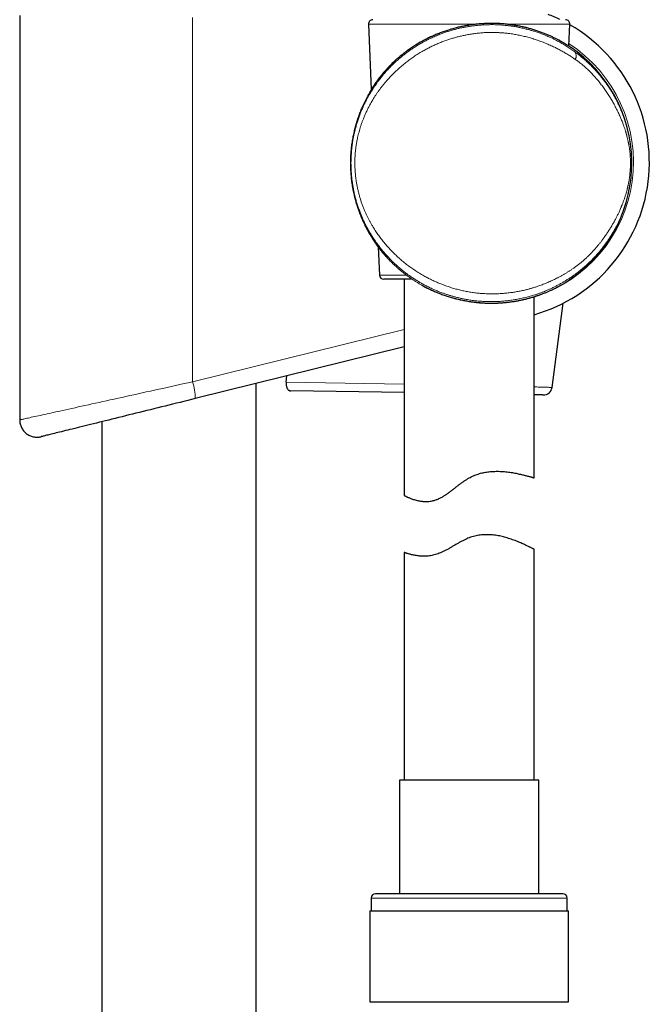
# Model space of a CAD drawing. Header units: millimetres. Extents: x 8 to 976, y 12 to 967.
# Tile 335 of 351: x 620 to 693, y 527 to 641. Entities that reach past the tile are written whole.
import ezdxf

# ---------------------------------------------------------------- set-up
doc = ezdxf.new("R2010")
doc.units = ezdxf.units.MM

msp = doc.modelspace()

# ---------------------------------------------------------------- linework, layer by layer
at = {"color": 7, "linetype": 'Continuous', "lineweight": 30}
for p, q in [((619.96, 641.2), (619.96, 594.48)), ((660.22, 640.21), (660.55, 632.66)), ((683.37, 637.68), (683.48, 640.21)), ((664.73, 637.17), (664.72, 637.16)), ((660.66, 632.83), (660.65, 632.82)), ((658.14, 624.17), (658.14, 624.15)), ((658.14, 624.15), (658.14, 624.15)), ((661.34, 614.49), (661.48, 611.21)), ((665.27, 610.73), (661.98, 610.73)), ((664.35, 610.73), (664.35, 585.75)), ((679.35, 587.78), (679.35, 608.72)), ((681.41, 598.23), (682.68, 607.96)), ((664.35, 602.92), (640.22, 596.94)), ((647.25, 335.99), (647.25, 598.68)), ((650.72, 598.85), (650.81, 599.57)), ((664.35, 597.63), (651.26, 597.84)), ((619.96, 594.48), (619.96, 594.48)), ((629.45, 594.28), (629.45, 335.99)), ((679.35, 552.86), (679.35, 579.53)), ((664.35, 579.17), (664.35, 552.86)), ((663.8, 552.86), (663.8, 539.73)), ((679.9, 552.86), (663.8, 552.86)), ((679.9, 539.73), (679.9, 552.86)), ((682.65, 539.73), (661.05, 539.73)), ((660.55, 539.23), (660.55, 537.73)), ((683.15, 537.73), (683.15, 539.23)), ((660.38, 537.73), (660.38, 527.23)), ((660.38, 537.73), (683.33, 537.73)), ((683.33, 527.23), (683.33, 537.73)), ((660.38, 527.23), (683.33, 527.23))]:
    msp.add_line(p, q, dxfattribs=at)
at = {"color": 252, "linetype": 'Continuous', "lineweight": 0}
for p, q in [((639.91, 640.98), (639.91, 598.88)), ((672.71, 640.21), (660.22, 640.21)), ((683.48, 640.21), (676.14, 640.21)), ((660.66, 632.83), (660.66, 632.83)), ((690.61, 624.15), (690.47, 624.15)), ((662.33, 613.27), (662.33, 613.27)), ((661.48, 611.21), (664.6, 611.21)), ((666.39, 610.05), (666.4, 610.05)), ((639.91, 598.88), (664.35, 604.94)), ((650.72, 598.85), (664.35, 598.63)), ((683.15, 539.23), (660.55, 539.23))]:
    msp.add_line(p, q, dxfattribs=at)
at = {"color": 252, "linetype": 'Continuous', "lineweight": 0, "flags": 128}
for points in [[(619.96, 594.48), (619.97, 594.49), (620, 594.49), (620.03, 594.5), (620.09, 594.51), (620.15, 594.53), (620.23, 594.54), (620.31, 594.56), (620.42, 594.58), (620.53, 594.61), (620.66, 594.64), (620.8, 594.67), (620.95, 594.7), (621.11, 594.74), (621.29, 594.78), (621.48, 594.82), (621.68, 594.86), (621.89, 594.91), (622.11, 594.96), (622.35, 595.01), (622.59, 595.06), (622.85, 595.12), (623.12, 595.18), (623.39, 595.24), (623.68, 595.31), (623.98, 595.37), (624.29, 595.44), (624.61, 595.51), (624.94, 595.58), (625.28, 595.66), (625.63, 595.73), (625.98, 595.81), (626.35, 595.89), (626.72, 595.98), (627.11, 596.06), (627.49, 596.15), (627.89, 596.23), (628.3, 596.32), (628.71, 596.41), (629.13, 596.51), (629.55, 596.6), (629.98, 596.7), (630.42, 596.79), (630.86, 596.89), (631.31, 596.99), (631.77, 597.09), (632.22, 597.19), (632.69, 597.29), (633.15, 597.39), (633.62, 597.5), (634.09, 597.6), (634.57, 597.71), (635.05, 597.81), (635.53, 597.92), (636.01, 598.03), (636.5, 598.13), (636.98, 598.24), (637.47, 598.35), (637.96, 598.45), (638.44, 598.56), (638.93, 598.67), (639.42, 598.78), (639.91, 598.88)], [(679.35, 598.29), (679.49, 598.29), (679.65, 598.29), (679.8, 598.28), (679.94, 598.28), (680.08, 598.27), (680.21, 598.27), (680.33, 598.27), (680.45, 598.26), (680.56, 598.26), (680.66, 598.26), (680.76, 598.25), (680.85, 598.25), (680.94, 598.25), (681.02, 598.25), (681.09, 598.24), (681.15, 598.24), (681.21, 598.24), (681.26, 598.24), (681.3, 598.24), (681.34, 598.24), (681.37, 598.24), (681.39, 598.24), (681.4, 598.23), (681.41, 598.23), (681.41, 598.23)]]:
    msp.add_lwpolyline(points, dxfattribs=at)
at = {"color": 7, "linetype": 'Continuous', "lineweight": 30, "flags": 128}
for points in [[(640.22, 596.94), (639.78, 596.84), (639.35, 596.73), (638.92, 596.62), (638.48, 596.51), (638.05, 596.41), (637.61, 596.3), (637.18, 596.19), (636.75, 596.08), (636.32, 595.98), (635.89, 595.87), (635.46, 595.77), (635.04, 595.66), (634.62, 595.56), (634.2, 595.45), (633.78, 595.35), (633.37, 595.25), (632.97, 595.15), (632.56, 595.05), (632.16, 594.95), (631.77, 594.85), (631.38, 594.76), (630.99, 594.66), (630.61, 594.57), (630.24, 594.47), (629.87, 594.38), (629.51, 594.29), (629.16, 594.21), (628.81, 594.12), (628.47, 594.04), (628.14, 593.95), (627.81, 593.87), (627.5, 593.79), (627.19, 593.72), (626.88, 593.64), (626.59, 593.57), (626.31, 593.5), (626.03, 593.43), (625.76, 593.37), (625.51, 593.3), (625.26, 593.24), (625.02, 593.18), (624.79, 593.12), (624.57, 593.07), (624.36, 593.02), (624.16, 592.97), (623.97, 592.92), (623.8, 592.88), (623.63, 592.84), (623.47, 592.8), (623.32, 592.76), (623.19, 592.73), (623.06, 592.7), (622.95, 592.67), (622.85, 592.64), (622.76, 592.62), (622.68, 592.6), (622.61, 592.58), (622.55, 592.57), (622.51, 592.56), (622.47, 592.55), (622.45, 592.55), (622.44, 592.54)], [(680.4, 597.36), (680.4, 597.36), (680.39, 597.36), (680.38, 597.36), (680.36, 597.36), (680.33, 597.37), (680.29, 597.37), (680.25, 597.37), (680.2, 597.37), (680.14, 597.37), (680.08, 597.37), (680.01, 597.37), (679.93, 597.37), (679.85, 597.37), (679.76, 597.37), (679.66, 597.38), (679.56, 597.38), (679.45, 597.38), (679.35, 597.38)]]:
    msp.add_lwpolyline(points, dxfattribs=at)
at = {"color": 7, "linetype": 'Continuous', "lineweight": 30}
for centre, radius, start, end in [((660.72, 640.23), 0.5, 90, 182.4813), ((674.33, 624.26), 18.32, 64.1075, 68.7935), ((682.98, 640.23), 0.5, 357.5187, 90), ((674.33, 624.26), 18.32, 285.9246, 60.0321), ((674.35, 624.15), 16.27, 302.8219, 52.1725), ((661.98, 611.23), 0.5, 182.4813, 270), ((680.42, 598.36), 1, 269.0677, 352.5508), ((661.05, 539.23), 0.5, 90, 180), ((682.65, 539.23), 0.5, 0, 90)]:
    msp.add_arc(centre, radius, start, end, dxfattribs=at)
at = {"color": 252, "linetype": 'Continuous', "lineweight": 0}
for centre, radius, start, end in [((674.49, 624.26), 16.32, 287.3159, 57.0038), ((683.44, 636.56), 0.771, 328.3747, 36.3827), ((634.15, 596.97), 6.07, 359.7927, 18.4382)]:
    msp.add_arc(centre, radius, start, end, dxfattribs=at)
for points, knots in [([(690.61, 624.15), (690.61, 624.06), (690.61, 623.86), (690.6, 623.57), (690.59, 623.33), (690.58, 623.16), (690.57, 623.04), (690.56, 622.93), (690.55, 622.81), (690.54, 622.69), (690.52, 622.48), (690.49, 622.17), (690.45, 621.88), (690.42, 621.69), (690.4, 621.61), (690.39, 621.52), (690.38, 621.44), (690.36, 621.36), (690.35, 621.28), (690.33, 621.2), (690.3, 621.03), (690.25, 620.78), (690.17, 620.43), (690.08, 620.08), (689.99, 619.74), (689.89, 619.41), (689.81, 619.17), (689.75, 619.01), (689.73, 618.94), (689.7, 618.86), (689.68, 618.79), (689.65, 618.71), (689.62, 618.64), (689.56, 618.47), (689.46, 618.21), (689.31, 617.85), (689.16, 617.51), (689.02, 617.23), (688.92, 617.01), (688.83, 616.84), (688.73, 616.66), (688.64, 616.49), (688.55, 616.32), (688.45, 616.16), (688.35, 615.98), (688.23, 615.78), (688.1, 615.58), (687.97, 615.38), (687.86, 615.21), (687.77, 615.09), (687.71, 615), (687.64, 614.91), (687.58, 614.82), (687.51, 614.73), (687.45, 614.64), (687.38, 614.55), (687.25, 614.39), (687.07, 614.15), (686.82, 613.85), (686.57, 613.57), (686.36, 613.33), (686.18, 613.14), (686.03, 612.99), (685.88, 612.84), (685.73, 612.69), (685.55, 612.52), (685.34, 612.33), (685.12, 612.14), (684.9, 611.95), (684.67, 611.76), (684.43, 611.57), (684.19, 611.39), (683.92, 611.19), (683.61, 610.97), (683.27, 610.75), (682.92, 610.53), (682.58, 610.33), (682.23, 610.13), (681.88, 609.95), (681.51, 609.76), (681.13, 609.59), (680.74, 609.42), (680.43, 609.29), (680.19, 609.2), (680.04, 609.14), (679.88, 609.09), (679.73, 609.03), (679.57, 608.98), (679.3, 608.89), (678.9, 608.77), (678.37, 608.63), (677.84, 608.51), (677.31, 608.4), (676.78, 608.32), (676.24, 608.25), (675.71, 608.2), (675.17, 608.16), (674.64, 608.15), (674.1, 608.15), (673.56, 608.17), (673.02, 608.2), (672.47, 608.26), (671.93, 608.33), (671.43, 608.42), (670.99, 608.51), (670.6, 608.59), (670.22, 608.69), (669.86, 608.79), (669.5, 608.9), (669.14, 609.02), (668.76, 609.15), (668.37, 609.3), (667.96, 609.46), (667.56, 609.65), (667.15, 609.84), (666.74, 610.05), (666.35, 610.26), (665.97, 610.48), (665.61, 610.71), (665.23, 610.96), (664.91, 611.18), (664.64, 611.38), (664.44, 611.53), (664.25, 611.68), (664.04, 611.85), (663.81, 612.04), (663.56, 612.26), (663.38, 612.43), (663.25, 612.54), (663.18, 612.6), (663.12, 612.67), (663.06, 612.72), (663, 612.78), (662.93, 612.85), (662.84, 612.94), (662.72, 613.06), (662.59, 613.2), (662.44, 613.36), (662.28, 613.53), (662.11, 613.73), (661.94, 613.92), (661.78, 614.12), (661.62, 614.32), (661.48, 614.51), (661.34, 614.69), (661.21, 614.86), (661.09, 615.03), (660.96, 615.22), (660.82, 615.43), (660.68, 615.64), (660.59, 615.78), (660.55, 615.86), (660.53, 615.88), (660.52, 615.9), (660.51, 615.92), (660.49, 615.95), (660.4, 616.1), (660.24, 616.38), (660.01, 616.8), (659.81, 617.2), (659.65, 617.53), (659.53, 617.8), (659.45, 618), (659.37, 618.2), (659.29, 618.39), (659.21, 618.61), (659.1, 618.91), (658.96, 619.3), (658.82, 619.76), (658.72, 620.12), (658.66, 620.38), (658.62, 620.53), (658.59, 620.68), (658.56, 620.83), (658.52, 620.99), (658.5, 621.13), (658.45, 621.4), (658.38, 621.78), (658.31, 622.28), (658.26, 622.77), (658.23, 623.27), (658.21, 623.76), (658.2, 624.27), (658.22, 624.8), (658.25, 625.35), (658.29, 625.78), (658.32, 626.09), (658.35, 626.28), (658.37, 626.47), (658.4, 626.65), (658.43, 626.84), (658.47, 627.03), (658.52, 627.3), (658.59, 627.64), (658.7, 628.07), (658.81, 628.5), (658.92, 628.87), (659.02, 629.17), (659.1, 629.4), (659.18, 629.64), (659.27, 629.86), (659.35, 630.08), (659.46, 630.34), (659.6, 630.67), (659.79, 631.07), (659.97, 631.43), (660.15, 631.76), (660.26, 631.96), (660.34, 632.09), (660.37, 632.15), (660.4, 632.21), (660.44, 632.26), (660.47, 632.32), (660.5, 632.38), (660.54, 632.43), (660.61, 632.54), (660.71, 632.71), (660.86, 632.93), (661.02, 633.17), (661.19, 633.42), (661.37, 633.66), (661.55, 633.9), (661.72, 634.11), (661.89, 634.32), (662.06, 634.53), (662.25, 634.74), (662.49, 635), (662.77, 635.3), (663.1, 635.62), (663.39, 635.89), (663.63, 636.11), (663.79, 636.25), (663.89, 636.33), (663.94, 636.38), (664, 636.42), (664.05, 636.46), (664.1, 636.5), (664.25, 636.63), (664.5, 636.83), (664.86, 637.09), (665.21, 637.34), (665.52, 637.54), (665.79, 637.71), (666, 637.84), (666.22, 637.97), (666.45, 638.1), (666.7, 638.23), (666.96, 638.37), (667.24, 638.51), (667.52, 638.64), (667.79, 638.76), (668.06, 638.88), (668.34, 638.99), (668.61, 639.1), (668.94, 639.22), (669.33, 639.35), (669.77, 639.49), (670.22, 639.62), (670.66, 639.73), (671.1, 639.82), (671.55, 639.91), (672, 639.98), (672.46, 640.04), (672.92, 640.09), (673.38, 640.13), (673.83, 640.15), (674.27, 640.16), (674.67, 640.16), (675.06, 640.15), (675.44, 640.13), (675.83, 640.1), (676.21, 640.06), (676.6, 640.01), (677.02, 639.95), (677.47, 639.87), (677.95, 639.77), (678.33, 639.68), (678.62, 639.61), (678.81, 639.56), (679, 639.5), (679.19, 639.45), (679.38, 639.39), (679.67, 639.29), (680.07, 639.16), (680.56, 638.97), (680.99, 638.78), (681.35, 638.62), (681.64, 638.48), (681.92, 638.34), (682.26, 638.16), (682.66, 637.93), (683.13, 637.65), (683.6, 637.34), (683.9, 637.12), (684.06, 637.01)], [0, 0, 0, 0, 0.003176, 0.00638, 0.009616, 0.010899, 0.012187, 0.013483, 0.014785, 0.016095, 0.017413, 0.021942, 0.026644, 0.027589, 0.028541, 0.029501, 0.030468, 0.031442, 0.032424, 0.033413, 0.034409, 0.038442, 0.042657, 0.047058, 0.051648, 0.055844, 0.06019, 0.061186, 0.06219, 0.063201, 0.06422, 0.065247, 0.066281, 0.067323, 0.072145, 0.07716, 0.082369, 0.087059, 0.089561, 0.092159, 0.094854, 0.097644, 0.100191, 0.102469, 0.105393, 0.108523, 0.111859, 0.115323, 0.118407, 0.119922, 0.121437, 0.122952, 0.124467, 0.125982, 0.127497, 0.129012, 0.130528, 0.136079, 0.141389, 0.146458, 0.151286, 0.154198, 0.157015, 0.159736, 0.162505, 0.165698, 0.169659, 0.173494, 0.177203, 0.181085, 0.18497, 0.188855, 0.19274, 0.197914, 0.203006, 0.208015, 0.212943, 0.21779, 0.222558, 0.22754, 0.232683, 0.237756, 0.24276, 0.244707, 0.246644, 0.24857, 0.250486, 0.252393, 0.254289, 0.260609, 0.266862, 0.273053, 0.279184, 0.28526, 0.291286, 0.297264, 0.303199, 0.309096, 0.314976, 0.320886, 0.326825, 0.332796, 0.338806, 0.344859, 0.34921, 0.353587, 0.357991, 0.362048, 0.366156, 0.370323, 0.374548, 0.379351, 0.384231, 0.389188, 0.394224, 0.39934, 0.404513, 0.409205, 0.414162, 0.419261, 0.424502, 0.427658, 0.43041, 0.433219, 0.436111, 0.439723, 0.443458, 0.447317, 0.448356, 0.449404, 0.450461, 0.451526, 0.452148, 0.453402, 0.454777, 0.456831, 0.459105, 0.461602, 0.46432, 0.46726, 0.470422, 0.473309, 0.476266, 0.479006, 0.481633, 0.484146, 0.486545, 0.488832, 0.49213, 0.495159, 0.497602, 0.497906, 0.498207, 0.498504, 0.498798, 0.499088, 0.499374, 0.50498, 0.51037, 0.515546, 0.520509, 0.523023, 0.525478, 0.527875, 0.530213, 0.532765, 0.535596, 0.541158, 0.546588, 0.551889, 0.553645, 0.555386, 0.557113, 0.558826, 0.560525, 0.562209, 0.56388, 0.569443, 0.574953, 0.580413, 0.585827, 0.591197, 0.596528, 0.602514, 0.608557, 0.614663, 0.616734, 0.618812, 0.620899, 0.622994, 0.625097, 0.627208, 0.629328, 0.634084, 0.638961, 0.64396, 0.649082, 0.651816, 0.654583, 0.657386, 0.660223, 0.662809, 0.665114, 0.669909, 0.67495, 0.680238, 0.683864, 0.687597, 0.688342, 0.689093, 0.689847, 0.690605, 0.691368, 0.692134, 0.692905, 0.69368, 0.696554, 0.699653, 0.702975, 0.706522, 0.710172, 0.713469, 0.716578, 0.719687, 0.722796, 0.725995, 0.729462, 0.735035, 0.740352, 0.745413, 0.748613, 0.751702, 0.752493, 0.753276, 0.754051, 0.754819, 0.75558, 0.756332, 0.761531, 0.76659, 0.771508, 0.776287, 0.779219, 0.782097, 0.784921, 0.787784, 0.790944, 0.79443, 0.797875, 0.801277, 0.804638, 0.807959, 0.811238, 0.814477, 0.817677, 0.822854, 0.827974, 0.833039, 0.838052, 0.843014, 0.847927, 0.853004, 0.858056, 0.863087, 0.868099, 0.873095, 0.878077, 0.88228, 0.886511, 0.890771, 0.895062, 0.899386, 0.903745, 0.90814, 0.913639, 0.919222, 0.924891, 0.927143, 0.929408, 0.931688, 0.933981, 0.936289, 0.938611, 0.944735, 0.951001, 0.957411, 0.961257, 0.965155, 0.969104, 0.972697, 0.979239, 0.98597, 0.99289, 1, 1, 1, 1]), ([(684.09, 637.19), (684.08, 637.19), (684.05, 637.22), (683.97, 637.28), (683.85, 637.36), (683.73, 637.44), (683.59, 637.54), (683.43, 637.64), (683.26, 637.75), (683.08, 637.86), (682.88, 637.99), (682.65, 638.12), (682.39, 638.26), (682.12, 638.41), (681.84, 638.55), (681.53, 638.7), (681.21, 638.85), (680.88, 639), (680.51, 639.15), (680.12, 639.29), (679.71, 639.44), (679.27, 639.58), (678.84, 639.7), (678.43, 639.81), (678.04, 639.9), (677.63, 639.99), (677.22, 640.07), (676.81, 640.13), (676.4, 640.18), (676, 640.23), (675.6, 640.26), (675.19, 640.28), (674.77, 640.3), (674.34, 640.3), (673.91, 640.29), (673.48, 640.27), (673.06, 640.25), (672.63, 640.2), (672.21, 640.15), (671.79, 640.09), (671.36, 640.02), (670.93, 639.93), (670.5, 639.83), (670.08, 639.72), (669.68, 639.61), (669.28, 639.49), (668.9, 639.35), (668.47, 639.2), (668, 639.01), (667.5, 638.79), (667.03, 638.57), (666.6, 638.34), (666.21, 638.13), (665.82, 637.9), (665.44, 637.66), (665.08, 637.42), (664.84, 637.25), (664.72, 637.16)], [0, 0, 0, 0, 0.0052237, 0.0220044, 0.0387979, 0.0555923, 0.0723746, 0.0895421, 0.1067208, 0.1239005, 0.1410693, 0.1606843, 0.1803137, 0.1999438, 0.2195596, 0.2396366, 0.2597285, 0.2798201, 0.2998968, 0.3219798, 0.3440845, 0.3661876, 0.3882686, 0.4065677, 0.4248896, 0.4432175, 0.4615364, 0.4798332, 0.4965022, 0.5131843, 0.5298657, 0.546534, 0.5636579, 0.5807976, 0.5979365, 0.6150601, 0.6317831, 0.6485205, 0.6652583, 0.6819814, 0.6991865, 0.7164068, 0.7336276, 0.7508335, 0.7672917, 0.7837614, 0.8002321, 0.8166914, 0.8391226, 0.8615675, 0.8840007, 0.9032186, 0.9224434, 0.941662, 0.9611059, 0.9805556, 1, 1, 1, 1]), ([(684.09, 636.15), (683.95, 636.25), (683.67, 636.44), (683.24, 636.71), (682.8, 636.97), (682.36, 637.21), (681.91, 637.45), (681.44, 637.68), (680.93, 637.9), (680.4, 638.12), (679.86, 638.32), (679.32, 638.5), (678.77, 638.67), (678.22, 638.81), (677.66, 638.93), (677.11, 639.04), (676.61, 639.12), (676.15, 639.17), (675.75, 639.21), (675.43, 639.23), (675.19, 639.24), (675.03, 639.25), (674.87, 639.25), (674.72, 639.26), (674.56, 639.26), (674.28, 639.26), (673.86, 639.25), (673.32, 639.22), (672.78, 639.17), (672.24, 639.1), (671.73, 639.01), (671.26, 638.92), (670.81, 638.82), (670.37, 638.71), (669.93, 638.58), (669.49, 638.44), (669.04, 638.29), (668.59, 638.11), (668.12, 637.92), (667.66, 637.71), (667.21, 637.49), (666.76, 637.25), (666.3, 636.99), (665.83, 636.7), (665.34, 636.38), (664.87, 636.04), (664.41, 635.68), (663.96, 635.3), (663.52, 634.91), (663.1, 634.51), (662.69, 634.09), (662.36, 633.72), (662.09, 633.4), (661.88, 633.14), (661.68, 632.88), (661.48, 632.62), (661.29, 632.36), (661.11, 632.09), (660.91, 631.79), (660.71, 631.46), (660.5, 631.09), (660.29, 630.72), (660.11, 630.35), (659.93, 629.97), (659.76, 629.59), (659.61, 629.22), (659.48, 628.88), (659.37, 628.56), (659.27, 628.24), (659.17, 627.91), (659.09, 627.59), (659.01, 627.27), (658.93, 626.91), (658.85, 626.5), (658.78, 626.05), (658.72, 625.6), (658.68, 625.15), (658.66, 624.69), (658.65, 624.26), (658.65, 623.86), (658.67, 623.47), (658.69, 623.08), (658.73, 622.7), (658.77, 622.31), (658.83, 621.92), (658.9, 621.53), (658.99, 621.12), (659.09, 620.71), (659.2, 620.3), (659.32, 619.89), (659.46, 619.48), (659.61, 619.08), (659.76, 618.72), (659.9, 618.39), (660.04, 618.09), (660.19, 617.8), (660.34, 617.5), (660.5, 617.21), (660.67, 616.92), (660.88, 616.56), (661.15, 616.15), (661.49, 615.67), (661.84, 615.21), (662.21, 614.76), (662.59, 614.32), (662.99, 613.9), (663.4, 613.5), (663.83, 613.11), (664.28, 612.73), (664.74, 612.36), (665.22, 612.01), (665.72, 611.68), (666.22, 611.36), (666.71, 611.08), (667.16, 610.84), (667.59, 610.63), (668.02, 610.43), (668.45, 610.25), (668.92, 610.06), (669.41, 609.89), (669.93, 609.72), (670.45, 609.57), (670.98, 609.44), (671.51, 609.33), (672.05, 609.24), (672.59, 609.16), (673.13, 609.1), (673.67, 609.07), (674.21, 609.05), (674.75, 609.05), (675.28, 609.06), (675.81, 609.1), (676.34, 609.15), (676.86, 609.22), (677.37, 609.3), (677.86, 609.4), (678.24, 609.48), (678.51, 609.55), (678.68, 609.59), (678.84, 609.64), (679.01, 609.68), (679.17, 609.73), (679.33, 609.78), (679.62, 609.87), (680.02, 610.01), (680.54, 610.21), (681.06, 610.42), (681.57, 610.66), (682, 610.87), (682.35, 611.06), (682.63, 611.21), (682.9, 611.37), (683.18, 611.54), (683.45, 611.71), (683.71, 611.89), (684, 612.08), (684.29, 612.3), (684.6, 612.53), (684.89, 612.77), (685.17, 613.02), (685.45, 613.28), (685.72, 613.54), (685.98, 613.81), (686.23, 614.08), (686.49, 614.36), (686.68, 614.6), (686.83, 614.78), (686.93, 614.9), (687.02, 615.02), (687.12, 615.14), (687.21, 615.27), (687.36, 615.46), (687.55, 615.74), (687.79, 616.09), (688.02, 616.44), (688.25, 616.81), (688.47, 617.18), (688.67, 617.55), (688.86, 617.91), (689.03, 618.25), (689.2, 618.62), (689.32, 618.9), (689.39, 619.07), (689.41, 619.12), (689.43, 619.17), (689.45, 619.22), (689.47, 619.27), (689.49, 619.31), (689.55, 619.46), (689.64, 619.7), (689.76, 620.03), (689.87, 620.36), (689.96, 620.66), (690.04, 620.94), (690.09, 621.14), (690.12, 621.26), (690.13, 621.32), (690.14, 621.38), (690.16, 621.43), (690.17, 621.49), (690.18, 621.55), (690.2, 621.64), (690.23, 621.78), (690.27, 621.96), (690.3, 622.14), (690.33, 622.32), (690.35, 622.49), (690.38, 622.67), (690.4, 622.89), (690.43, 623.17), (690.45, 623.5), (690.47, 623.83), (690.47, 624.04), (690.47, 624.15)], [0, 0, 0, 0, 0.006789, 0.013466, 0.020035, 0.026496, 0.032853, 0.039109, 0.046357, 0.053472, 0.060462, 0.067331, 0.074208, 0.080973, 0.087632, 0.094194, 0.100666, 0.105359, 0.110012, 0.114626, 0.11643, 0.118228, 0.120021, 0.12181, 0.123594, 0.125374, 0.131529, 0.137669, 0.143802, 0.149936, 0.156079, 0.161211, 0.166359, 0.171528, 0.176722, 0.181945, 0.187202, 0.192937, 0.198701, 0.204497, 0.210331, 0.216207, 0.22201, 0.228803, 0.235631, 0.242501, 0.249419, 0.2564, 0.263379, 0.270362, 0.277355, 0.284416, 0.288389, 0.292343, 0.29628, 0.300201, 0.304107, 0.308, 0.31188, 0.317013, 0.322085, 0.327099, 0.332058, 0.336966, 0.341826, 0.346904, 0.350912, 0.354877, 0.3588, 0.362684, 0.366533, 0.370349, 0.374135, 0.379389, 0.384593, 0.389755, 0.394885, 0.399993, 0.405089, 0.409456, 0.413826, 0.418208, 0.422607, 0.427029, 0.431481, 0.435967, 0.440786, 0.445653, 0.450575, 0.455558, 0.460608, 0.465731, 0.470664, 0.474508, 0.478384, 0.482293, 0.486238, 0.490219, 0.49424, 0.498301, 0.505189, 0.512124, 0.519112, 0.526159, 0.533211, 0.540094, 0.546974, 0.553857, 0.560748, 0.567824, 0.574852, 0.581838, 0.588789, 0.595784, 0.601292, 0.606763, 0.612202, 0.617613, 0.623001, 0.629248, 0.635458, 0.641637, 0.647794, 0.653936, 0.660098, 0.666243, 0.672378, 0.678511, 0.684651, 0.6907, 0.696775, 0.702882, 0.709027, 0.71522, 0.721047, 0.726926, 0.732862, 0.734874, 0.736894, 0.738921, 0.740956, 0.742999, 0.74505, 0.747108, 0.753813, 0.760604, 0.767485, 0.774463, 0.781543, 0.785563, 0.789618, 0.793708, 0.797833, 0.801996, 0.806196, 0.810434, 0.815531, 0.820615, 0.825688, 0.83066, 0.835728, 0.840914, 0.845872, 0.850947, 0.856123, 0.861403, 0.863505, 0.865624, 0.867759, 0.86991, 0.872078, 0.874262, 0.880108, 0.885998, 0.891934, 0.897915, 0.903942, 0.910224, 0.915729, 0.921078, 0.926274, 0.932898, 0.933624, 0.934348, 0.935068, 0.935785, 0.936498, 0.937208, 0.937915, 0.943016, 0.947891, 0.952541, 0.956969, 0.960684, 0.964231, 0.965005, 0.96577, 0.966527, 0.967276, 0.968016, 0.968748, 0.969472, 0.971854, 0.974173, 0.976429, 0.978624, 0.980761, 0.982842, 0.984868, 0.988793, 0.992607, 0.996335, 1, 1, 1, 1]), ([(664.72, 637.16), (664.64, 637.1), (664.47, 636.98), (664.21, 636.78), (663.95, 636.57), (663.69, 636.35), (663.43, 636.12), (663.15, 635.86), (662.83, 635.56), (662.5, 635.21), (662.17, 634.85), (661.85, 634.47), (661.53, 634.08), (661.23, 633.67), (660.93, 633.26), (660.75, 632.97), (660.66, 632.83)], [0, 0, 0, 0, 0.0578898, 0.1158096, 0.1737024, 0.232589, 0.2915035, 0.3503945, 0.4301331, 0.5099717, 0.5898269, 0.6695885, 0.752146, 0.8347796, 0.9174254, 1, 1, 1, 1]), ([(684.06, 637.01), (684.16, 636.94), (684.35, 636.79), (684.65, 636.56), (684.94, 636.32), (685.23, 636.07), (685.5, 635.83), (685.75, 635.59), (685.97, 635.37), (686.2, 635.14), (686.36, 634.96), (686.48, 634.84), (686.54, 634.77), (686.6, 634.7), (686.65, 634.64), (686.71, 634.57), (686.78, 634.5), (686.88, 634.38), (687, 634.24), (687.14, 634.06), (687.29, 633.87), (687.44, 633.67), (687.58, 633.48), (687.72, 633.29), (687.85, 633.09), (687.98, 632.91), (688.1, 632.73), (688.2, 632.56), (688.3, 632.4), (688.39, 632.26), (688.46, 632.13), (688.51, 632.04), (688.54, 631.99), (688.55, 631.97), (688.56, 631.95), (688.58, 631.93), (688.59, 631.91), (688.6, 631.89), (688.61, 631.87), (688.68, 631.74), (688.81, 631.5), (688.98, 631.16), (689.12, 630.88), (689.21, 630.67), (689.28, 630.52), (689.34, 630.37), (689.41, 630.21), (689.49, 630), (689.59, 629.74), (689.7, 629.45), (689.81, 629.13), (689.89, 628.89), (689.94, 628.73), (689.95, 628.69), (689.96, 628.64), (689.98, 628.59), (689.99, 628.54), (690.04, 628.38), (690.11, 628.11), (690.21, 627.72), (690.27, 627.42), (690.31, 627.22), (690.33, 627.11), (690.35, 627), (690.37, 626.89), (690.39, 626.78), (690.41, 626.68), (690.42, 626.57), (690.45, 626.39), (690.49, 626.14), (690.52, 625.82), (690.55, 625.49), (690.58, 625.16), (690.6, 624.83), (690.61, 624.49), (690.61, 624.26), (690.61, 624.15)], [0, 0, 0, 0, 0.023885, 0.048559, 0.074029, 0.100303, 0.126296, 0.149415, 0.170787, 0.193124, 0.216426, 0.22274, 0.22912, 0.235569, 0.242052, 0.246124, 0.254657, 0.2639, 0.278522, 0.29463, 0.312224, 0.331304, 0.347339, 0.364329, 0.381622, 0.397919, 0.413221, 0.427527, 0.440837, 0.453149, 0.46316, 0.4724, 0.474124, 0.475818, 0.477482, 0.479117, 0.480722, 0.482297, 0.483842, 0.485358, 0.513977, 0.541138, 0.566844, 0.578457, 0.589747, 0.600714, 0.612044, 0.625551, 0.647477, 0.668675, 0.689149, 0.715073, 0.718376, 0.721658, 0.724918, 0.728157, 0.731374, 0.734571, 0.761041, 0.786497, 0.810961, 0.817984, 0.824923, 0.831781, 0.838556, 0.845251, 0.851865, 0.858401, 0.864858, 0.884588, 0.903821, 0.922587, 0.941712, 0.961336, 0.980749, 1, 1, 1, 1]), ([(690.47, 624.15), (690.47, 624.21), (690.47, 624.32), (690.47, 624.48), (690.46, 624.64), (690.45, 624.81), (690.44, 624.98), (690.43, 625.18), (690.4, 625.44), (690.37, 625.73), (690.33, 625.97), (690.3, 626.13), (690.29, 626.24), (690.27, 626.34), (690.25, 626.44), (690.23, 626.54), (690.19, 626.72), (690.14, 626.97), (690.08, 627.21), (690.03, 627.37), (690.01, 627.45), (689.99, 627.52), (689.97, 627.6), (689.95, 627.68), (689.93, 627.76), (689.88, 627.92), (689.8, 628.16), (689.69, 628.48), (689.59, 628.77), (689.49, 629.01), (689.41, 629.22), (689.32, 629.42), (689.23, 629.64), (689.12, 629.88), (688.99, 630.14), (688.86, 630.41), (688.72, 630.68), (688.54, 631.02), (688.32, 631.42), (688.04, 631.87), (687.75, 632.32), (687.49, 632.7), (687.27, 633), (687.1, 633.22), (686.93, 633.44), (686.76, 633.66), (686.57, 633.88), (686.33, 634.15), (686.06, 634.46), (685.74, 634.78), (685.41, 635.09), (685.09, 635.38), (684.76, 635.66), (684.43, 635.91), (684.21, 636.07), (684.09, 636.15)], [0, 0, 0, 0, 0.009813, 0.019679, 0.029617, 0.039643, 0.049773, 0.060025, 0.078204, 0.097101, 0.116782, 0.124, 0.13066, 0.137452, 0.144375, 0.151431, 0.158623, 0.181019, 0.204677, 0.210164, 0.215716, 0.221334, 0.227018, 0.232768, 0.238584, 0.244466, 0.268218, 0.293199, 0.319419, 0.335454, 0.351923, 0.368827, 0.383706, 0.405214, 0.427126, 0.449442, 0.472164, 0.495293, 0.535162, 0.574814, 0.614258, 0.654749, 0.675698, 0.696334, 0.716658, 0.736671, 0.757885, 0.780501, 0.814387, 0.847403, 0.879564, 0.910885, 0.941386, 0.971083, 1, 1, 1, 1]), ([(660.66, 632.83), (660.54, 632.64), (660.3, 632.25), (659.98, 631.66), (659.68, 631.06), (659.42, 630.48), (659.2, 629.93), (659.01, 629.4), (658.84, 628.88), (658.69, 628.34), (658.55, 627.79), (658.43, 627.22), (658.32, 626.62), (658.24, 626.01), (658.18, 625.4), (658.15, 624.77), (658.14, 624.36), (658.14, 624.15)], [0, 0, 0, 0, 0.073602, 0.147268, 0.220934, 0.294536, 0.355121, 0.41576, 0.476417, 0.537056, 0.597641, 0.663198, 0.728845, 0.796435, 0.864025, 0.932013, 1, 1, 1, 1]), ([(658.14, 624.15), (658.14, 623.99), (658.14, 623.66), (658.17, 623.1), (658.22, 622.49), (658.3, 621.82), (658.41, 621.16), (658.54, 620.54), (658.69, 619.96), (658.84, 619.43), (659.01, 618.9), (659.2, 618.38), (659.42, 617.83), (659.68, 617.25), (659.98, 616.64), (660.3, 616.05), (660.63, 615.51), (660.96, 615.01), (661.28, 614.56), (661.62, 614.12), (661.97, 613.69), (662.21, 613.41), (662.33, 613.27)], [0, 0, 0, 0, 0.041421, 0.082881, 0.139355, 0.195877, 0.252399, 0.308873, 0.355359, 0.401885, 0.448426, 0.494952, 0.541438, 0.597912, 0.654435, 0.710958, 0.767431, 0.813918, 0.860445, 0.906986, 0.953513, 1, 1, 1, 1]), ([(662.33, 613.27), (662.47, 613.13), (662.73, 612.84), (663.1, 612.48), (663.44, 612.17), (663.73, 611.91), (664.05, 611.63), (664.41, 611.35), (664.79, 611.07), (665.15, 610.81), (665.48, 610.59), (665.79, 610.4), (666.09, 610.22), (666.29, 610.11), (666.39, 610.05)], [0, 0, 0, 0, 0.110004, 0.220005, 0.294019, 0.368052, 0.44206, 0.533922, 0.625831, 0.71768, 0.788234, 0.858849, 0.929457, 1, 1, 1, 1]), ([(666.39, 610.05), (666.54, 609.97), (666.84, 609.81), (667.3, 609.58), (667.77, 609.37), (668.25, 609.16), (668.7, 608.99), (669.12, 608.84), (669.5, 608.72), (669.9, 608.6), (670.29, 608.5), (670.7, 608.4), (671.11, 608.31), (671.52, 608.23), (671.94, 608.16), (672.36, 608.1), (672.79, 608.06), (673.21, 608.02), (673.65, 607.99), (674.11, 607.98), (674.58, 607.97), (675.04, 607.99), (675.5, 608.01), (675.96, 608.05), (676.42, 608.09), (676.87, 608.16), (677.31, 608.23), (677.73, 608.31), (678.14, 608.4), (678.54, 608.49), (678.93, 608.6), (679.31, 608.71), (679.67, 608.83), (680.03, 608.95), (680.38, 609.08), (680.72, 609.22), (681.06, 609.36), (681.36, 609.49), (681.61, 609.61), (681.82, 609.71), (682.02, 609.82), (682.22, 609.92), (682.36, 610), (682.44, 610.04), (682.45, 610.05)], [0, 0, 0, 0, 0.027879, 0.055811, 0.083195, 0.110593, 0.137975, 0.15895, 0.179941, 0.200931, 0.221904, 0.243136, 0.264385, 0.285634, 0.306864, 0.328719, 0.350596, 0.372471, 0.394326, 0.4186, 0.442903, 0.467206, 0.491481, 0.516683, 0.541912, 0.567144, 0.592347, 0.617116, 0.641909, 0.666703, 0.691474, 0.717013, 0.742575, 0.768138, 0.793677, 0.82227, 0.850878, 0.87947, 0.901385, 0.923316, 0.945246, 0.96716, 0.993209, 1, 1, 1, 1])]:
    msp.add_open_spline(points, degree=3, knots=knots, dxfattribs=at)
at = {"color": 7, "linetype": 'Continuous', "lineweight": 30}
for points, knots in [([(684.08, 637.19), (684.07, 637.2), (684.04, 637.23), (683.98, 637.27), (683.92, 637.31), (683.84, 637.36), (683.77, 637.42), (683.68, 637.47), (683.59, 637.53), (683.5, 637.6), (683.4, 637.66), (683.29, 637.73), (683.18, 637.8), (683.06, 637.87), (682.94, 637.95), (682.81, 638.03), (682.67, 638.11), (682.53, 638.19), (682.38, 638.27), (682.22, 638.35), (682.06, 638.44), (681.9, 638.52), (681.73, 638.61), (681.55, 638.69), (681.37, 638.78), (681.19, 638.86), (680.99, 638.95), (680.8, 639.03), (680.6, 639.11), (680.39, 639.19), (680.18, 639.27), (679.97, 639.35), (679.76, 639.42), (679.54, 639.49), (679.32, 639.56), (679.1, 639.63), (678.87, 639.69), (678.64, 639.76), (678.42, 639.81), (678.18, 639.87), (677.95, 639.92), (677.71, 639.97), (677.47, 640.02), (677.23, 640.06), (676.99, 640.1), (676.74, 640.14), (676.5, 640.17), (676.25, 640.2), (676.01, 640.23), (675.76, 640.25), (675.51, 640.27), (675.26, 640.28), (675.01, 640.29), (674.76, 640.3), (674.51, 640.3), (674.26, 640.3), (674.01, 640.3), (673.75, 640.29), (673.5, 640.27), (673.24, 640.26), (672.99, 640.24), (672.74, 640.21), (672.49, 640.19), (672.24, 640.16), (671.98, 640.12), (671.73, 640.08), (671.48, 640.04), (671.22, 639.99), (670.97, 639.94), (670.72, 639.88), (670.47, 639.82), (670.22, 639.76), (669.97, 639.69), (669.72, 639.62), (669.47, 639.54), (669.22, 639.46), (668.97, 639.38), (668.73, 639.29), (668.48, 639.2), (668.24, 639.1), (667.99, 639.01), (667.75, 638.9), (667.51, 638.79), (667.27, 638.68), (667.03, 638.56), (666.79, 638.44), (666.56, 638.32), (666.32, 638.19), (666.09, 638.06), (665.86, 637.92), (665.64, 637.78), (665.41, 637.64), (665.19, 637.49), (664.96, 637.34), (664.82, 637.23), (664.74, 637.18), (664.74, 637.18)], [0, 0, 0, 0, 0.008047, 0.018259, 0.028582, 0.038994, 0.049475, 0.060004, 0.070573, 0.081074, 0.091829, 0.102686, 0.113641, 0.124685, 0.135813, 0.147016, 0.158285, 0.16961, 0.180982, 0.19239, 0.203822, 0.215267, 0.226712, 0.238156, 0.249477, 0.261012, 0.272548, 0.284073, 0.295573, 0.30704, 0.318463, 0.329831, 0.341138, 0.352373, 0.36353, 0.374602, 0.385585, 0.396473, 0.407317, 0.418194, 0.428993, 0.439724, 0.450398, 0.461026, 0.471619, 0.482186, 0.492639, 0.503005, 0.513317, 0.52358, 0.533804, 0.543997, 0.554168, 0.564323, 0.574494, 0.584449, 0.594532, 0.604637, 0.614748, 0.624839, 0.634894, 0.644894, 0.654819, 0.664759, 0.6748, 0.684847, 0.694911, 0.704998, 0.71512, 0.725283, 0.735499, 0.745762, 0.755982, 0.766281, 0.776655, 0.787095, 0.797597, 0.808152, 0.818751, 0.829399, 0.8401, 0.850918, 0.861834, 0.872843, 0.88394, 0.895119, 0.906373, 0.917694, 0.929084, 0.94058, 0.952185, 0.963898, 0.97572, 0.987651, 0.999689, 1, 1, 1, 1]), ([(664.73, 637.17), (664.72, 637.16), (664.66, 637.12), (664.55, 637.04), (664.39, 636.91), (664.22, 636.79), (664.06, 636.66), (663.9, 636.52), (663.73, 636.38), (663.56, 636.24), (663.4, 636.09), (663.23, 635.93), (663.06, 635.78), (662.89, 635.61), (662.72, 635.44), (662.56, 635.27), (662.39, 635.09), (662.22, 634.9), (662.05, 634.71), (661.89, 634.51), (661.72, 634.31), (661.55, 634.1), (661.39, 633.89), (661.23, 633.67), (661.07, 633.44), (660.91, 633.21), (660.77, 633), (660.69, 632.87), (660.66, 632.83)], [0, 0, 0, 0, 0.004873, 0.040858, 0.077111, 0.1136, 0.150358, 0.187414, 0.224796, 0.26253, 0.300639, 0.339144, 0.378056, 0.417247, 0.456966, 0.497023, 0.537474, 0.578373, 0.619773, 0.661728, 0.704289, 0.747514, 0.791445, 0.83571, 0.880602, 0.926107, 0.972207, 1, 1, 1, 1]), ([(684.33, 637.01), (684.33, 637.01), (684.32, 637.01), (684.29, 637.04), (684.23, 637.08), (684.17, 637.13), (684.11, 637.17), (684.09, 637.19)], [0, 0, 0, 0, 0.0445476, 0.3016907, 0.5591102, 0.8165487, 1, 1, 1, 1]), ([(658.14, 624.15), (658.14, 624.09), (658.14, 623.91), (658.15, 623.63), (658.16, 623.31), (658.18, 622.98), (658.21, 622.66), (658.24, 622.34), (658.28, 622.02), (658.32, 621.7), (658.38, 621.39), (658.43, 621.07), (658.5, 620.76), (658.57, 620.44), (658.65, 620.13), (658.73, 619.82), (658.82, 619.51), (658.91, 619.2), (659.02, 618.89), (659.12, 618.59), (659.24, 618.29), (659.36, 617.99), (659.48, 617.69), (659.61, 617.4), (659.75, 617.1), (659.89, 616.82), (660.04, 616.53), (660.2, 616.25), (660.36, 615.97), (660.52, 615.69), (660.69, 615.42), (660.87, 615.15), (661.05, 614.89), (661.24, 614.62), (661.43, 614.36), (661.63, 614.11), (661.83, 613.86), (662.04, 613.61), (662.2, 613.43), (662.29, 613.33), (662.31, 613.31)], [0, 0, 0, 0, 0.016669, 0.043993, 0.071303, 0.098326, 0.125421, 0.15256, 0.179714, 0.206845, 0.23392, 0.260908, 0.287917, 0.315044, 0.342145, 0.369238, 0.396337, 0.423452, 0.4506, 0.47782, 0.504839, 0.531925, 0.559103, 0.586323, 0.613525, 0.640649, 0.667642, 0.694534, 0.721655, 0.748745, 0.775822, 0.802898, 0.829987, 0.857103, 0.884273, 0.91138, 0.938469, 0.965637, 0.992849, 1, 1, 1, 1]), ([(666.4, 610.05), (666.44, 610.02), (666.57, 609.95), (666.77, 609.84), (667.01, 609.72), (667.25, 609.61), (667.49, 609.49), (667.73, 609.39), (667.97, 609.28), (668.21, 609.18), (668.46, 609.08), (668.7, 608.99), (668.95, 608.9), (669.19, 608.82), (669.44, 608.74), (669.69, 608.66), (669.94, 608.59), (670.19, 608.52), (670.44, 608.46), (670.69, 608.4), (670.94, 608.35), (671.19, 608.29), (671.44, 608.25), (671.69, 608.2), (671.94, 608.16), (672.19, 608.13), (672.44, 608.09), (672.68, 608.07), (672.93, 608.04), (673.18, 608.02), (673.43, 608.01), (673.68, 607.99), (673.92, 607.98), (674.17, 607.98), (674.42, 607.98), (674.66, 607.98), (674.9, 607.98), (675.15, 607.99), (675.39, 608), (675.63, 608.02), (675.86, 608.04), (676.1, 608.06), (676.34, 608.09), (676.57, 608.11), (676.81, 608.15), (677.04, 608.18), (677.27, 608.22), (677.49, 608.26), (677.72, 608.31), (677.94, 608.35), (678.16, 608.4), (678.38, 608.45), (678.6, 608.51), (678.81, 608.56), (679.02, 608.62), (679.22, 608.68), (679.42, 608.75), (679.62, 608.81), (679.82, 608.87), (680.01, 608.94), (680.19, 609.01), (680.37, 609.08), (680.55, 609.15), (680.73, 609.22), (680.89, 609.29), (681.05, 609.36), (681.21, 609.43), (681.36, 609.49), (681.51, 609.56), (681.65, 609.63), (681.78, 609.69), (681.91, 609.76), (682.03, 609.82), (682.14, 609.88), (682.25, 609.94), (682.35, 610), (682.42, 610.03), (682.45, 610.05)], [0, 0, 0, 0, 0.0089, 0.023431, 0.037917, 0.052291, 0.066538, 0.080643, 0.094592, 0.108465, 0.122258, 0.135943, 0.149533, 0.163044, 0.176488, 0.189886, 0.203104, 0.216301, 0.229484, 0.242623, 0.25569, 0.26866, 0.281508, 0.294281, 0.307127, 0.319933, 0.332712, 0.345477, 0.358238, 0.371007, 0.383787, 0.396445, 0.409137, 0.421884, 0.434668, 0.447471, 0.460268, 0.473034, 0.485778, 0.498679, 0.511608, 0.524573, 0.537589, 0.550666, 0.563817, 0.577074, 0.590202, 0.603468, 0.616843, 0.630297, 0.643801, 0.657321, 0.670727, 0.684394, 0.698089, 0.711823, 0.725604, 0.73944, 0.753346, 0.7673, 0.781175, 0.795135, 0.809145, 0.82317, 0.837164, 0.851096, 0.864808, 0.878689, 0.892503, 0.906257, 0.919957, 0.93361, 0.947254, 0.9607, 0.974107, 0.987445, 1, 1, 1, 1]), ([(682.45, 610.05), (682.5, 610.08), (682.61, 610.14), (682.74, 610.21), (682.85, 610.28), (682.95, 610.34), (683.03, 610.38), (683.09, 610.42), (683.14, 610.46), (683.16, 610.47), (683.17, 610.48)], [0, 0, 0, 0, 0.116849, 0.274763, 0.396163, 0.51767, 0.63917, 0.76056, 0.881457, 1, 1, 1, 1]), ([(650.72, 598.85), (650.72, 598.8), (650.71, 598.71), (650.71, 598.57), (650.73, 598.44), (650.76, 598.32), (650.8, 598.2), (650.85, 598.1), (650.92, 598.01), (650.99, 597.94), (651.06, 597.89), (651.13, 597.86), (651.19, 597.84), (651.24, 597.84), (651.26, 597.84)], [0, 0, 0, 0, 0.082531, 0.165062, 0.247431, 0.329843, 0.414995, 0.500196, 0.598549, 0.696953, 0.774112, 0.851471, 0.928654, 1, 1, 1, 1]), ([(619.96, 594.48), (619.96, 594.41), (619.97, 594.26), (620.01, 594.04), (620.07, 593.82), (620.16, 593.61), (620.26, 593.42), (620.4, 593.23), (620.55, 593.06), (620.71, 592.91), (620.9, 592.78), (621.1, 592.68), (621.3, 592.59), (621.52, 592.53), (621.74, 592.49), (621.97, 592.48), (622.17, 592.49), (622.33, 592.52), (622.41, 592.54), (622.44, 592.54)], [0, 0, 0, 0, 0.061943, 0.124083, 0.186027, 0.247969, 0.31011, 0.372052, 0.433995, 0.496136, 0.55808, 0.620023, 0.682165, 0.744108, 0.806053, 0.868196, 0.93014, 0.977696, 1, 1, 1, 1]), ([(664.35, 585.75), (664.35, 585.75), (664.36, 585.74), (664.39, 585.73), (664.44, 585.7), (664.52, 585.66), (664.62, 585.61), (664.73, 585.56), (664.87, 585.5), (665.02, 585.43), (665.2, 585.37), (665.39, 585.3), (665.6, 585.23), (665.82, 585.18), (666.02, 585.13), (666.21, 585.1), (666.41, 585.07), (666.62, 585.06), (666.84, 585.05), (667.08, 585.05), (667.33, 585.08), (667.57, 585.12), (667.79, 585.17), (667.98, 585.23), (668.17, 585.3), (668.35, 585.38), (668.54, 585.47), (668.75, 585.58), (668.99, 585.73), (669.28, 585.92), (669.58, 586.14), (669.89, 586.37), (670.19, 586.61), (670.49, 586.84), (670.76, 587.05), (671.02, 587.25), (671.29, 587.43), (671.56, 587.61), (671.83, 587.77), (672.09, 587.91), (672.35, 588.03), (672.62, 588.14), (672.89, 588.23), (673.17, 588.32), (673.45, 588.38), (673.73, 588.44), (674, 588.48), (674.27, 588.51), (674.55, 588.53), (674.82, 588.54), (675.11, 588.54), (675.42, 588.54), (675.75, 588.52), (676.08, 588.49), (676.39, 588.45), (676.69, 588.41), (676.98, 588.36), (677.26, 588.31), (677.52, 588.25), (677.76, 588.2), (677.99, 588.15), (678.21, 588.09), (678.41, 588.04), (678.6, 587.99), (678.78, 587.95), (678.93, 587.9), (679.06, 587.87), (679.17, 587.84), (679.25, 587.81), (679.31, 587.8), (679.34, 587.79), (679.35, 587.78), (679.35, 587.78), (679.35, 587.78)], [0, 0, 0, 0, 0.016226, 0.032467, 0.048694, 0.065445, 0.082211, 0.098963, 0.115172, 0.131393, 0.147602, 0.164221, 0.180851, 0.197469, 0.209534, 0.221605, 0.233669, 0.245997, 0.258333, 0.270657, 0.284325, 0.29799, 0.307356, 0.316731, 0.326096, 0.335211, 0.344335, 0.353453, 0.367428, 0.381406, 0.397658, 0.413927, 0.430204, 0.446467, 0.45975, 0.473053, 0.486351, 0.499632, 0.512896, 0.524531, 0.536176, 0.547811, 0.559833, 0.571868, 0.583892, 0.59552, 0.607158, 0.618788, 0.63072, 0.64266, 0.654594, 0.670085, 0.685591, 0.701085, 0.717019, 0.732966, 0.748901, 0.764665, 0.78044, 0.796204, 0.812349, 0.828504, 0.844648, 0.861853, 0.879072, 0.896276, 0.914014, 0.931767, 0.949503, 0.966159, 0.982828, 0.999484, 1, 1, 1, 1]), ([(679.35, 579.53), (679.35, 579.53), (679.35, 579.53), (679.33, 579.54), (679.3, 579.56), (679.24, 579.58), (679.17, 579.62), (679.07, 579.67), (678.96, 579.73), (678.83, 579.79), (678.69, 579.86), (678.52, 579.94), (678.34, 580.02), (678.15, 580.11), (677.94, 580.21), (677.7, 580.31), (677.44, 580.42), (677.16, 580.53), (676.86, 580.64), (676.55, 580.74), (676.25, 580.84), (675.94, 580.92), (675.65, 581), (675.34, 581.07), (675.03, 581.12), (674.71, 581.17), (674.39, 581.2), (674.07, 581.22), (673.76, 581.22), (673.44, 581.21), (673.12, 581.18), (672.8, 581.13), (672.49, 581.06), (672.17, 580.97), (671.86, 580.87), (671.56, 580.74), (671.25, 580.6), (670.93, 580.43), (670.61, 580.25), (670.29, 580.07), (669.97, 579.88), (669.65, 579.69), (669.33, 579.51), (669.01, 579.34), (668.7, 579.19), (668.4, 579.06), (668.11, 578.96), (667.81, 578.87), (667.53, 578.81), (667.25, 578.76), (666.98, 578.74), (666.72, 578.73), (666.47, 578.73), (666.23, 578.74), (665.99, 578.76), (665.75, 578.79), (665.52, 578.84), (665.3, 578.88), (665.11, 578.93), (664.94, 578.98), (664.78, 579.02), (664.65, 579.06), (664.54, 579.1), (664.46, 579.13), (664.4, 579.15), (664.36, 579.16), (664.35, 579.17), (664.35, 579.17)], [0, 0, 0, 0, 0.006646, 0.022319, 0.038039, 0.053786, 0.069536, 0.085261, 0.100937, 0.116616, 0.132334, 0.148076, 0.163821, 0.179546, 0.195231, 0.212457, 0.229733, 0.247031, 0.264329, 0.281602, 0.298827, 0.313409, 0.328037, 0.342681, 0.357315, 0.371921, 0.386489, 0.399883, 0.413322, 0.42677, 0.440196, 0.453579, 0.467007, 0.480481, 0.49398, 0.507473, 0.520917, 0.536289, 0.551678, 0.567072, 0.582452, 0.598221, 0.61401, 0.629788, 0.64554, 0.659978, 0.674473, 0.688987, 0.70348, 0.717916, 0.732257, 0.746632, 0.761028, 0.775419, 0.789773, 0.807025, 0.824331, 0.841667, 0.859005, 0.876316, 0.893572, 0.911259, 0.929011, 0.946793, 0.964572, 0.982317, 1, 1, 1, 1])]:
    msp.add_open_spline(points, degree=3, knots=knots, dxfattribs=at)

doc.saveas('drawing.dxf')
